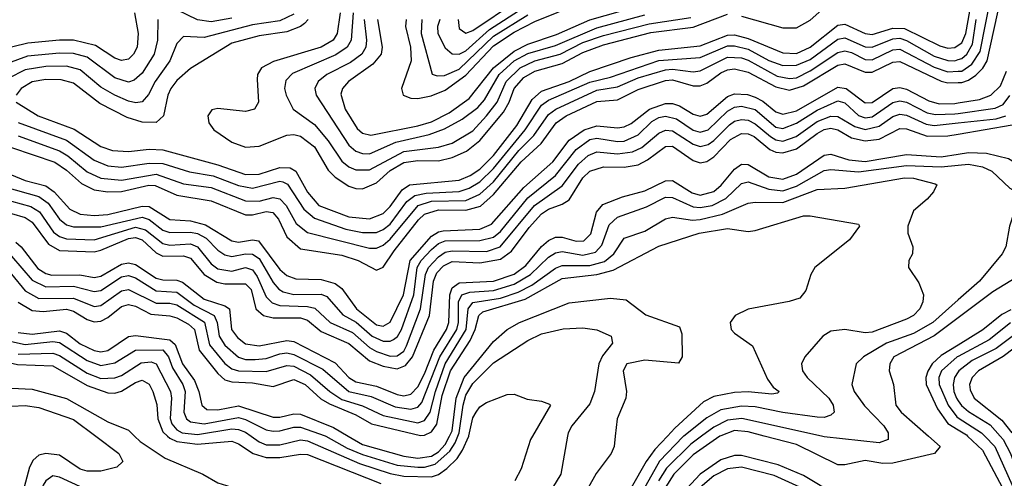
# Model space of a CAD drawing. Header units: inches. Extents: x 501365 to 657855, y 482276 to 547543.
# Tile 531 of 656: x 577274 to 580134, y 539878 to 541210. Entities that reach past the tile are written whole.
import ezdxf

# ---------------------------------------------------------------- set-up
doc = ezdxf.new("R2010")
doc.units = ezdxf.units.IN
doc.header["$MEASUREMENT"] = 0
for name, color, linetype in [('A5573', 7, 'Continuous'), ('A5574', 7, 'Continuous'), ('A5583', 7, 'Continuous'), ('A5584', 7, 'Continuous')]:
    doc.layers.add(name, color=color, linetype=linetype)

msp = doc.modelspace()

# ---------------------------------------------------------------- linework, layer by layer
at = {"layer": 'A5573', "color": 5}
for points, elevation in [([(577607.9, 540000), (577624.2, 539984.2), (577696.2, 539936.2), (577805.8, 539890), (577850, 539864.1), (577963, 539830), (577994.8, 539810), (577939.4, 539800.6), (577870, 539780.6), (577810, 539771.4), (577770, 539775.5), (577690, 539796.4), (577630, 539790.3), (577610, 539792.4), (577510, 539825.8), (577390, 539880.9), (577370, 539884.3), (577350.1, 539869.9), (577342.5, 539857.5), (577290, 539735.3), (577262.6, 539690)], 3380), ([(577495, 540000), (577561.8, 539950), (577573.6, 539926.4), (577556.3, 539910), (577510, 539898.7), (577470, 539898.7), (577450, 539904.5), (577390, 539945.2), (577350, 539949.9), (577330, 539944.9), (577313.3, 539930), (577303, 539910), (577270.9, 539790)], 3360), ([(577703.4, 540000), (577710, 539993.9), (577730, 539984.4), (577790, 539976.3), (577890, 539985.1), (577910, 539978.1), (577951.8, 539950), (577990, 539938.4), (578030, 539938), (578090, 539948), (578110, 539946.9), (578322.5, 539862.5)], 3420), ([(577946.1, 540000), (577970, 539983.1), (577990, 539974.8), (578030, 539974.6), (578090, 539989.6), (578110, 539986.2), (578260.9, 539920.9), (578350, 539891.1), (578390, 539883.7), (578470, 539881.7), (578490, 539888.4), (578514.4, 539905.6), (578544.5, 539935.5), (578560.5, 539959.5), (578578, 540000)], 3440), ([(578163.6, 540000), (578225.4, 539965.4), (578270, 539946.3), (578370, 539915.8), (578430, 539909.9), (578450, 539910.2), (578480.8, 539919.1), (578523.5, 539956.5), (578539.2, 539980.8), (578546.7, 540000)], 3460), ([(578228, 540000), (578270, 539975.6), (578390, 539941.8), (578430, 539936), (578470, 539941.8), (578490, 539954.3), (578510, 539976.1), (578522.1, 540000)], 3480), ([(578763, 540000), (578757.1, 539990), (578730, 539905.1), (578712.2, 539870)], 3440), ([(578864.9, 540000), (578845.3, 539890), (578821.7, 539850)], 3460), ([(579003.9, 540000), (579000.7, 539970), (578991.6, 539950), (578948.7, 539891.3), (578925.1, 539850)], 3480), ([(579155.1, 540000), (579119.1, 539960.9), (579093.5, 539926.5), (579050, 539850.3)], 3520), ([(579203.2, 540000), (579201.4, 539998.6), (579132.3, 539927.7), (579066.2, 539810)], 3540), ([(579254.3, 540000), (579223.1, 539976.9), (579153, 539907), (579129.7, 539870.3)], 3560), ([(579307.9, 540000), (579230, 539946.2), (579174, 539890), (579148.6, 539850)], 3580), ([(579913.5, 540000), (579947.7, 539970), (579931.3, 539950), (579810, 539921.4), (579780.7, 539920.7), (579730, 539929), (579670, 539916.6), (579650, 539917.1), (579530, 539975.4), (579436.4, 540000)], 3580), ([(579796.2, 540000), (579796.3, 539990), (579770, 539980.7), (579610, 539998.4), (579602.9, 540000)], 3560), ([(579650, 539825.6), (579550, 539885.3), (579476.7, 539916.7), (579370, 539944.1), (579350, 539944), (579310, 539931.2), (579250.5, 539890), (579211.7, 539848.3)], 3620), ([(579550, 539847.4), (579465.3, 539885.3), (579370, 539909.6), (579330, 539904.6), (579290, 539884.5), (579250, 539850.4)], 3640)]:
    msp.add_lwpolyline(points, dxfattribs=dict(at, elevation=elevation))
at = {"layer": 'A5574', "color": 5}
for points, elevation in [([(578396.4, 541210), (578394.8, 541190), (578408.8, 541130), (578411.2, 541090), (578383.3, 541010), (578387.4, 540990), (578410, 540981.3), (578430, 540980.3), (578468.8, 540988.8), (578510, 541004.9), (578570, 541048.5), (578650, 541133.4), (578710, 541173.2), (578770, 541204.1), (578970, 541285.6)], 3920), ([(578547.8, 541210), (578550, 541184.1), (578570, 541170.9), (578590, 541178.2), (578716.7, 541263.3)], 3980), ([(579370, 541220.2), (579490, 541186.1), (579530, 541186), (579570, 541208.4), (579630, 541262)], 3820), ([(577607.4, 541230), (577617.8, 541170), (577615.4, 541130), (577605, 541110), (577590, 541094.7), (577570, 541090.7), (577550, 541097.5), (577494.4, 541134.4), (577430, 541149.8), (577390, 541150.6), (577298.1, 541141.9), (577210, 541120.2)], 3720), ([(578070, 541226), (578030, 541206.1), (577950, 541195.1), (577810, 541158.1), (577750, 541160.7), (577730, 541140.7), (577709.8, 541090), (577668, 541030), (577648.1, 540991.9), (577630, 540970.8), (577611.7, 540968.3), (577590, 540972.8), (577550, 540990.2), (577510, 541013.7), (577450, 541064.1), (577410, 541074.9), (577350, 541074), (577290, 541063.9), (577240.8, 541039.2)], 3760), ([(577890, 541214.5), (577830, 541203.6), (577790, 541208.8), (577730, 541237.9)], 3740), ([(578204.9, 541230), (578196, 541170), (578184.7, 541150), (578149.7, 541130.3), (578011.5, 541088.5), (577976, 541070), (577965, 541050), (577963.8, 541036.2), (577967.5, 540970), (577956.3, 540950), (577930, 540942.6), (577850, 540951.3), (577831.8, 540948.2), (577820.1, 540930), (577823.3, 540910), (577837.9, 540890), (577890, 540854.1), (577930, 540839.7), (577970, 540842), (578050, 540874), (578070, 540875.9), (578090, 540870.9), (578130, 540840.7), (578170, 540772.9), (578190, 540752.2), (578230, 540725.9), (578250, 540719.2), (578270, 540718.7), (578310, 540735.5), (578350, 540771.7), (578390, 540795), (578430, 540800.8), (578490, 540799.4), (578530, 540809.1), (578572.1, 540827.9), (578610, 540858.6), (578679.3, 540940.7), (578695.8, 540970), (578710.1, 541010), (578738.3, 541041.7), (578770, 541059.9), (578850, 541082.4), (578910, 541114), (578970, 541136.8), (579107.3, 541172.8), (579230, 541188.4), (579330, 541225.5)], 3820), ([(578242.1, 541230), (578236.6, 541150), (578225.5, 541130), (578192, 541108), (578066.5, 541053.5), (578046.7, 541033.3), (578043.5, 541010), (578048, 540990), (578068.4, 540950), (578130, 540905.3), (578170, 540858), (578210, 540798.5), (578230, 540781.9), (578250, 540773.7), (578290, 540773.9), (578390, 540827.2), (578490, 540839.8), (578530, 540850.6), (578590, 540887.3), (578630, 540930), (578661, 540970), (578686.5, 541030), (578727.7, 541070), (578770, 541090.5), (578843.4, 541110), (578910, 541143.2), (578970, 541164.1), (579102.4, 541197.6), (579223.6, 541216.4)], 3840), ([(578313.3, 541210), (578326.5, 541130), (578323.5, 541110), (578299.8, 541080.2), (578228.8, 541030), (578211.2, 541010), (578207, 540993), (578219.6, 540950), (578254, 540894), (578270, 540879.7), (578294.3, 540874.3), (578430, 540900.9), (578470, 540913.4), (578520.9, 540939.1), (578579.7, 540980.3), (578650.1, 541070), (578710, 541118.2), (578750, 541138.1), (578833.1, 541166.9), (578930, 541209), (579070, 541249.1)], 3880), ([(578494.1, 541210), (578487.2, 541190), (578488.5, 541170), (578510, 541128.1), (578530, 541110.9), (578550, 541109.6), (578570, 541119.4), (578638.7, 541181.3), (578736.2, 541243.8)], 3960), ([(577675.6, 541210), (577674.2, 541150), (577665, 541110), (577630, 541054.7), (577606.4, 541033.6), (577590, 541028.2), (577550, 541040.8), (577470, 541100.4), (577430, 541111.7), (577390, 541112.9), (577296.5, 541103.5), (577190, 541064.9)], 3740), ([(578112.3, 541210), (578101.4, 541198.6), (578090, 541189.7), (578050, 541174.7), (577970, 541162.7), (577890, 541141.7), (577770, 541068.3), (577730, 541033.2), (577712.7, 541010), (577704, 540990), (577691.7, 540930), (577670, 540910.7), (577630, 540912.1), (577585.9, 540925.9), (577506.5, 540966.5), (577430, 541025), (577394.6, 541034.6), (577350, 541036), (577310, 541029.1), (577277.9, 541010), (577263.4, 540990)], 3780), ([(577264.2, 540970), (577327.8, 540930), (577432, 540892), (577510, 540841.7), (577543.2, 540830), (577590, 540826.7), (577650, 540833.8), (577690, 540831.3), (577850, 540787.9), (577930, 540760), (577970, 540760.9), (578030, 540780.2), (578059.8, 540779.8), (578075.7, 540770), (578110, 540708.3), (578142.8, 540670), (578230, 540636.6), (578290, 540630.9), (578330, 540647.1), (578350, 540666.9), (578384.4, 540715.6), (578406.4, 540730), (578550, 540743.6), (578582.8, 540757.2), (578610, 540775.2), (578650, 540815.2), (578717.6, 540902.4), (578762.1, 540977.9), (578790, 541001.7), (578869.7, 541030.3), (578930, 541058.9), (579050, 541099.9), (579130, 541121.4), (579250, 541133.6), (579330, 541165.1), (579350, 541165.5), (579390, 541155.2), (579490, 541113.5), (579530, 541111.9), (579570, 541130), (579650, 541193.5), (579670, 541196.6), (579730, 541169.1), (579750, 541166.3), (579810, 541185.1), (579843.9, 541183.9), (579946.2, 541133.8), (579970, 541127.3), (579990, 541128.7), (580000, 541135.6)], 3780), ([(578274.8, 541210), (578281.4, 541150), (578279.8, 541130), (578268.1, 541110), (578234.4, 541085.6), (578166.1, 541050), (578140.6, 541030), (578131.4, 541010), (578135.4, 540990), (578230, 540845.4), (578250, 540828.1), (578270, 540820.6), (578290, 540820.5), (578366.2, 540853.8), (578463.7, 540876.3), (578507.6, 540892.4), (578559.2, 540920.8), (578605.1, 540954.9), (578623.5, 540976.5), (578666.9, 541050), (578710.2, 541090), (578750, 541111.1), (578830, 541135), (578950, 541185.7), (579090, 541223.7)], 3860), ([(578442.3, 541210), (578439.9, 541170), (578471.8, 541051.8), (578486.3, 541046.3), (578507.7, 541047.7), (578550, 541066.2), (578650, 541162.1), (578750, 541224)], 3940), ([(577270, 540911.1), (577410, 540859.6), (577490, 540801.8), (577530, 540785), (577570, 540781), (577650, 540792.7), (577690, 540792), (577767.4, 540767.4), (577836, 540756), (577910, 540728.1), (577950, 540720.7), (578030, 540740.3), (578038.3, 540738.3), (578052.2, 540732.2), (578099.2, 540659.2), (578130, 540632.7), (578221.5, 540601.5), (578270, 540591.8), (578310, 540591.6), (578330, 540600), (578350, 540615.7), (578398.9, 540681.1), (578421.4, 540698.6), (578454.3, 540705.7), (578550, 540710.7), (578579.3, 540720.7), (578610, 540738.6), (578650, 540777.5), (578742.2, 540890), (578790, 540961.8), (578810, 540976), (578930, 541028.4), (578990, 541042.8), (579130, 541090.8), (579250, 541100.2), (579330, 541133.6), (579350, 541134), (579390, 541123.9), (579450, 541091.3), (579490, 541076.6), (579530, 541077.5), (579570, 541094.2), (579650, 541153.1), (579670, 541157.1), (579730, 541131.1), (579750, 541129.7), (579810, 541153.9), (579830, 541155.9), (579850, 541149.7), (579930, 541103.8), (579970, 541091.4), (579990, 541090.4), (580000, 541093.9)], 3760), ([(577270, 540872.1), (577390, 540828.6), (577414.2, 540814.2), (577470, 540768), (577510, 540749.1), (577570, 540743.5), (577670, 540760.6), (577750, 540733.3), (577830, 540722.7), (577930, 540683.2), (577970, 540682.7), (578010, 540692.9), (578029.3, 540689.3), (578047.8, 540670), (578077.5, 540617.5), (578110, 540591.2), (578290, 540546.4), (578310, 540546.2), (578330, 540554.6), (578350, 540571.8), (578431.5, 540670), (578470, 540682.1), (578570, 540684.5), (578610, 540702.4), (578650, 540739), (578723.6, 540830), (578767, 540873), (578810, 540934.6), (578830.7, 540950), (578950, 541004.5), (579010, 541014.5), (579070, 541040.8), (579150, 541064.3), (579170, 541066.2), (579230, 541058.7), (579250, 541061.4), (579330, 541100.8), (579370, 541098.9), (579390, 541091.8), (579474.4, 541045.6), (579510, 541038.6), (579530, 541041.2), (579570, 541060.8), (579650, 541114), (579670, 541119.2), (579690, 541114.5), (579730, 541094), (579750, 541093.5), (579810, 541121.8), (579830, 541123.7), (579930, 541071.3), (579970, 541058.7), (580000, 541059.8)], 3740), ([(577250, 540838.2), (577375.8, 540795.8), (577410, 540772.8), (577453.8, 540733.8), (577490, 540715.5), (577529.7, 540709.7), (577570, 540710.5), (577649.5, 540729.5), (577667.9, 540727.9), (577730, 540699.8), (577830, 540684), (577930, 540642.5), (577950, 540642.6), (577990, 540652.4), (578009.5, 540649.5), (578025.4, 540630), (578050, 540579.4), (578090, 540544), (578210, 540525.7), (578257.3, 540510), (578310, 540481.8), (578330, 540490.5), (578361.8, 540538.2), (578432.1, 540627.9), (578450, 540644.6), (578490, 540657.4), (578570, 540656.6), (578612.2, 540667.8), (578650, 540701.5), (578730, 540796.6), (578788.9, 540850), (578832.4, 540910), (578861.3, 540930), (578950, 540971.9), (579010, 540976.6), (579070, 541007.2), (579150, 541033.3), (579170, 541034.9), (579230, 541018), (579250, 541017.4), (579270, 541025.6), (579310, 541055.4), (579330, 541064.5), (579350, 541066.9), (579390, 541057), (579470, 541015), (579510, 541004.8), (579550, 541017.5), (579650, 541077.2), (579670, 541081.1), (579730, 541057.4), (579750, 541057), (579810, 541086.2), (579830, 541088.5), (579950, 541031.5), (579970, 541026.2), (580000, 541027)], 3720), ([(577250, 540758.6), (577290, 540742.3), (577350, 540727.5), (577374.2, 540710), (577419.5, 540659.5), (577450, 540644.5), (577490, 540640.8), (577530, 540643.5), (577630, 540668), (577650, 540666.6), (577710, 540629.5), (577770, 540625.1), (577813.9, 540613.9), (577890, 540567), (577910, 540563.4), (577950, 540570.6), (577967.2, 540567.2), (578030, 540484.2), (578050, 540466.5), (578076.5, 540456.5), (578150, 540455.4), (578190, 540443.4), (578210, 540429), (578252.1, 540370), (578310, 540323.4), (578330, 540319.5), (578350, 540330.9), (578388.3, 540410), (578407.7, 540510), (578470, 540581), (578490, 540593.6), (578503.7, 540596.3), (578610, 540601.2), (578644.6, 540615.4), (578738.2, 540721.8), (578822.8, 540797.2), (578870, 540859.3), (578913.7, 540890), (578950, 540901.6), (579010, 540895.8), (579030, 540898.7), (579050, 540908.4), (579103.2, 540950), (579150, 540966.3), (579170, 540966), (579190, 540959.4), (579230, 540935.6), (579250, 540929.8), (579270, 540934.9), (579330, 540986.7), (579350, 540993.9), (579388, 540992), (579410, 540985), (579432.6, 540972.6), (579470, 540941.7), (579490, 540935.1), (579530, 540945.3), (579650, 541013.6), (579674.6, 541010), (579730, 540968), (579750, 540969.6), (579810, 541009.4), (579830, 541012.7), (579850, 541008.1), (579914.2, 540974.2), (579944.9, 540964.9), (579990, 540966), (580000, 540967.7)], 3680), ([(577230, 540723.8), (577330, 540695.9), (577356.7, 540676.7), (577390.1, 540630), (577410, 540614.2), (577430, 540608.1), (577510, 540608.3), (577630, 540636.3), (577650, 540629.7), (577690, 540598.7), (577710, 540591.5), (577770, 540592.8), (577790, 540588.6), (577815.3, 540575.3), (577850, 540540.2), (577870, 540527.1), (577890, 540522.1), (577930, 540529.7), (577950, 540528.4), (577970, 540516.3), (578010, 540446.5), (578026.8, 540426.8), (578039.5, 540419.5), (578070, 540411.9), (578150, 540412.2), (578166, 540406), (578212.8, 540352.8), (578251.4, 540331.4), (578297.8, 540290), (578330, 540275.5), (578350, 540275.7), (578359.4, 540280.6), (578371, 540289), (578383.4, 540310), (578419.1, 540410), (578428.7, 540490), (578439.8, 540510), (578470, 540541.9), (578490, 540559.2), (578510, 540567), (578610, 540567.9), (578650, 540578), (578670, 540594.6), (578750, 540692.3), (578830, 540757.5), (578890, 540832.3), (578930, 540861.4), (578950, 540865.8), (579010, 540855.5), (579030, 540857), (579070, 540875.7), (579110, 540913.8), (579130, 540925.4), (579150, 540929.8), (579182, 540922), (579230, 540888.4), (579250, 540882.5), (579273.2, 540890), (579330, 540944.2), (579350, 540955.4), (579370, 540958.6), (579410, 540948.8), (579470, 540897.7), (579490, 540893.7), (579530, 540908.7), (579590, 540946.9), (579650, 540973.7), (579670, 540968.4), (579710, 540931), (579730, 540924.9), (579750, 540927.8), (579810, 540969), (579830, 540973.7), (579850, 540969.8), (579910, 540939.4), (579934.1, 540934.1), (579990, 540936.2), (580000, 540937.6)], 3660), ([(577250, 540682.7), (577306.6, 540666.6), (577331.2, 540651.2), (577372.7, 540592.7), (577390, 540579.6), (577410, 540572.9), (577490, 540570.4), (577610, 540606.7), (577639.7, 540599.7), (577690, 540559.7), (577710, 540554.9), (577770, 540558.8), (577790.1, 540550), (577830, 540500.2), (577850, 540485.9), (577890, 540479.2), (577930, 540490), (577950, 540483), (577964.2, 540464.2), (577990, 540404.5), (578007.4, 540387.4), (578030, 540379.7), (578110, 540376.3), (578131.4, 540371.4), (578176, 540330), (578240.8, 540300.8), (578290, 540257.3), (578310, 540245.7), (578350, 540232.4), (578370, 540233.2), (578390, 540247.2), (578397.9, 540262.1), (578438.3, 540370), (578452.9, 540470), (578461.5, 540490), (578490, 540521.3), (578510, 540534.4), (578530, 540538.7), (578630, 540536), (578669.6, 540550), (578768.9, 540670), (578850, 540726.9), (578897.3, 540790), (578925, 540815), (578950, 540825.5), (579010, 540819.9), (579054.1, 540825.9), (579081.3, 540838.7), (579130, 540880.3), (579150, 540888.9), (579170, 540887.2), (579230, 540848.1), (579250, 540841.7), (579273.1, 540846.9), (579290, 540858.3), (579335.4, 540904.6), (579350, 540915), (579370, 540920.1), (579390, 540917.4), (579410, 540907.2), (579454.2, 540870), (579470, 540860.4), (579490, 540856.9), (579528.8, 540870), (579590, 540914.4), (579630, 540929), (579650, 540928.3), (579699.1, 540899.1), (579730, 540890.4), (579770, 540900.4), (579810, 540928.4), (579830, 540934.9), (579850, 540931.9), (579906.2, 540906.2), (579930, 540902.4), (580000, 540910)], 3640), ([(577250, 540646.6), (577290, 540635.4), (577310, 540621.2), (577357.6, 540557.6), (577390, 540538.9), (577490, 540535.8), (577510, 540539.8), (577590, 540573.9), (577610, 540576.6), (577630, 540570.2), (577670, 540532.1), (577690, 540522.5), (577750, 540523.4), (577770, 540517.3), (577810, 540470), (577846.8, 540446.8), (577870, 540442.1), (577930, 540442.9), (577946.2, 540426.2), (577959.9, 540370), (577981.8, 540350), (578010, 540343.9), (578090, 540343.8), (578110, 540337.2), (578150, 540303.6), (578230, 540269.6), (578290, 540218.4), (578330, 540203), (578370, 540195.9), (578394.8, 540205.2), (578415.3, 540230), (578464.1, 540350), (578476.1, 540450), (578486, 540474), (578505.2, 540494.8), (578530, 540507.2), (578610, 540503.5), (578670, 540513.7), (578702.6, 540537.4), (578753.5, 540606.5), (578790, 540645.3), (578810, 540659.2), (578850, 540673.5), (578870, 540686.6), (578909.6, 540750.4), (578930, 540769.8), (578970, 540782.4), (579030, 540781.6), (579070, 540788.1), (579097.8, 540802.2), (579150, 540841.7), (579170, 540842.1), (579230, 540800.9), (579250, 540794.3), (579270, 540798.2), (579290, 540811.3), (579338.4, 540861.6), (579370, 540879.4), (579390, 540878.2), (579407.5, 540870), (579452.9, 540832.9), (579470, 540824.9), (579490, 540822.8), (579530, 540834.7), (579590, 540879), (579610, 540890.4), (579630, 540894.2), (579650, 540890), (579690, 540866.9), (579730, 540858), (579770, 540862.2), (579830, 540893.6), (579850, 540892.7), (579910, 540871.1), (579970, 540872.1), (580000, 540877.3)], 3620), ([(577263.1, 540563.1), (577278.2, 540550), (577326.9, 540486.9), (577350, 540472.1), (577367.5, 540467.5), (577448.3, 540468.3), (577490, 540461.3), (577510, 540464.8), (577570, 540499.1), (577590, 540503), (577610, 540498.2), (577670, 540458.8), (577690, 540453.7), (577730, 540452.9), (577747, 540447), (577810, 540397.8), (577870, 540378.4), (577883.4, 540370), (577889.4, 540310), (577906.2, 540286.2), (577930, 540268.5), (577970, 540262.4), (578050, 540278.3), (578070, 540274.6), (578190, 540212.9), (578230.4, 540170.4), (578250, 540157.4), (578310, 540145.1), (578370, 540120.9), (578390, 540117.5), (578410, 540122.1), (578430, 540143.4), (578450, 540180.7), (578476.8, 540250), (578513.4, 540310), (578520.4, 540330), (578522.9, 540410), (578530, 540430.8), (578550, 540444.9), (578649.8, 540450), (578709.9, 540470.1), (578744.1, 540495.9), (578790, 540551.3), (578810, 540568.7), (578830, 540577.6), (578850, 540578.2), (578890, 540566.5), (578912.7, 540567.3), (578932.5, 540587.5), (578949.3, 540650.7), (578967.2, 540672.8), (579024.6, 540695.4), (579090, 540712.1), (579150, 540742), (579170, 540742.1), (579226.7, 540706.7), (579250, 540700.2), (579290, 540710.3), (579311.2, 540728.7), (579350, 540775.7), (579370, 540790.3), (579390, 540788.6), (579450, 540753.6), (579490, 540746.8), (579530, 540760.7), (579610, 540816.1), (579630, 540819.3), (579682.2, 540802.2), (579730, 540797.7), (579850, 540818.1), (579950, 540811.1), (580000, 540819.2)], 3580), ([(577250, 540522.4), (577310, 540453.3), (577350, 540433.9), (577430, 540435.6), (577490, 540419.9), (577510, 540422.9), (577570, 540463.1), (577590, 540467.1), (577610, 540459.8), (577670, 540421.8), (577730, 540418.2), (577780.9, 540380.9), (577839.3, 540350), (577847.8, 540330), (577853.4, 540290), (577870, 540264.7), (577910, 540229), (577930, 540223.1), (577957.5, 540222.5), (577990, 540225.6), (578030, 540239.5), (578050, 540242), (578070, 540237.6), (578154.2, 540194.2), (578230, 540129.4), (578295, 540115), (578365, 540085), (578410, 540078), (578430, 540083.8), (578441.9, 540098.1), (578494.2, 540230), (578543.3, 540310), (578548.5, 540330), (578548.4, 540390), (578558.5, 540410), (578581.6, 540418.4), (578650, 540423), (578710, 540441.2), (578757.8, 540470), (578810, 540520.2), (578830, 540532.8), (578850, 540535.9), (578910, 540525.5), (578945.9, 540534.1), (578964.8, 540555.2), (578986, 540614), (579010, 540635.8), (579094.1, 540665.9), (579150, 540693.7), (579170, 540693.5), (579230, 540666), (579250, 540663.9), (579284.7, 540670), (579324.9, 540690), (579370, 540733.6), (579390, 540738.9), (579450, 540717.4), (579490, 540712.7), (579530, 540726.6), (579610, 540771.4), (579630, 540774.8), (579710, 540768), (579850, 540786.5), (579950, 540781.8), (580000, 540787.2)], 3560), ([(577250, 540470.3), (577290, 540421.8), (577330, 540400.2), (577430, 540401.1), (577490, 540376.9), (577510, 540379.3), (577570, 540422), (577590, 540425.7), (577670, 540385.8), (577710, 540386), (577730, 540381), (577810.8, 540330.8), (577825.7, 540265.7), (577870, 540211.4), (577890, 540195.8), (577910, 540189.5), (577990, 540187.7), (578050, 540205.2), (578070, 540203.7), (578118.4, 540178.4), (578174.7, 540130), (578210, 540106.7), (578270, 540088.3), (578330, 540060.4), (578430, 540039.1), (578450, 540045.8), (578466.5, 540070), (578482, 540130), (578510.2, 540209.9), (578570.6, 540310), (578576.9, 540370), (578590, 540388.3), (578670, 540401.1), (578722, 540418), (578761.2, 540438.8), (578830, 540488.2), (578850, 540495.5), (578930, 540495.9), (578972.4, 540507.6), (578999.5, 540530), (579030, 540574.8), (579090, 540595.8), (579150, 540630.8), (579170, 540636.4), (579227.8, 540627.8), (579250, 540629.3), (579315.5, 540644.5), (579390, 540676.3), (579410, 540680.1), (579490, 540678.7), (579590, 540716.1), (579670, 540720.3), (579844.2, 540750), (579870, 540749.6), (579932.5, 540732.5), (579937.3, 540730), (579927.7, 540710), (579910, 540688.7), (579870, 540654.7), (579853.7, 540610), (579853.5, 540590), (579867.6, 540550), (579867, 540530), (579856.4, 540510), (579854.9, 540490), (579885.3, 540445.3), (579899.2, 540410), (579897.1, 540390), (579888.1, 540370), (579870.1, 540350), (579850, 540339.4), (579750, 540301.9), (579730, 540299.8), (579670, 540310.2), (579630, 540304.7), (579606.9, 540290), (579554.4, 540230), (579545, 540210), (579547.1, 540190), (579561.5, 540170), (579624, 540110), (579636.8, 540090), (579639.4, 540070), (579630, 540061), (579610, 540054.4), (579590, 540055.5), (579490, 540068.3), (579410, 540085.5), (579370, 540087.4), (579310, 540076.7), (579270, 540053.2), (579203.2, 540000)], 3540), ([(577270, 540389.5), (577310, 540365.2), (577342.2, 540362.2), (577410, 540369.3), (577430, 540363.4), (577470, 540338.6), (577490, 540332.3), (577510, 540334.2), (577530, 540344.5), (577570, 540377), (577590, 540382.5), (577610, 540377.4), (577654.7, 540354.7), (577710, 540349.9), (577730, 540343.8), (577764.8, 540324.8), (577781.6, 540310), (577795.3, 540250), (577850, 540181.7), (577870, 540163.9), (577890, 540157.9), (577950, 540154.7), (578010, 540144.1), (578070, 540164.5), (578103.2, 540150), (578148.8, 540108.8), (578173.6, 540093.6), (578250, 540061.7), (578295.4, 540035.4), (578438.1, 540001.9), (578450, 540002.6), (578470, 540012.7), (578485.6, 540034.4), (578501.5, 540118.5), (578524.8, 540190), (578582.5, 540277.5), (578596.8, 540310), (578607.2, 540350), (578619.2, 540360.8), (578742.3, 540397.7), (578850, 540458.1), (578950, 540469.6), (578998.1, 540481.9), (579130, 540551.9), (579247.7, 540590), (579330, 540602.9), (579390, 540594.7), (579410, 540597.1), (579550, 540639.8), (579570, 540639.8), (579710, 540615.5), (579712.9, 540610), (579684.1, 540570), (579583.5, 540490), (579571.9, 540470), (579557.1, 540422.9), (579539.4, 540400.6), (579509.2, 540390.8), (579390, 540369.1), (579351.5, 540350), (579337, 540330), (579340.7, 540310), (579350, 540299.2), (579401.9, 540261.9), (579445.4, 540165.4), (579462.7, 540142.7), (579480.2, 540130), (579475.2, 540124.9), (579458, 540122), (579390, 540128.5), (579350, 540126.8), (579290, 540115.4), (579260, 540100), (579176.6, 540023.4), (579155.1, 540000)], 3520), ([(578522.1, 540000), (578530, 540015.5), (578541.5, 540110), (578565.1, 540170), (578650, 540275), (578689.9, 540310), (578725.4, 540330), (578870, 540387.6), (578990, 540400.5), (579035.6, 540395.6), (579092.8, 540352.8), (579190, 540317.8), (579197, 540297), (579198.5, 540230), (579187.7, 540212.3), (579090, 540220.8), (579037.8, 540210), (579026.5, 540190), (579036.6, 540130), (579034.4, 540110), (579009.4, 540050), (579003.9, 540000)], 3480), ([(580000, 540395.7), (579926.1, 540330), (579870, 540298.3), (579791.9, 540270), (579724.4, 540230), (579703.8, 540210), (579690.8, 540150), (579697.6, 540130), (579727.9, 540087.9), (579783.7, 540030), (579796.1, 540010), (579796.2, 540000)], 3560), ([(580000, 540344), (579930, 540291.7), (579813.2, 540230), (579800.7, 540210), (579799.6, 540190), (579811.7, 540150), (579818.7, 540090), (579833.7, 540070), (579913.5, 540000)], 3580), ([(578546.7, 540000), (578550.6, 540010), (578561.7, 540090), (578570, 540119.3), (578590, 540153.4), (578650, 540212.9), (578750, 540277.6), (578790, 540297.3), (578852.2, 540312.2), (578910, 540314.5), (578950, 540308.6), (578991.7, 540290), (578995.5, 540270), (578966.8, 540233.2), (578955.9, 540210), (578943.5, 540130), (578930, 540094), (578878, 540030), (578866.7, 540010), (578864.9, 540000)], 3460), ([(577270, 540301.3), (577310, 540296.1), (577390, 540306.2), (577410, 540299.4), (577450, 540268.5), (577490, 540248.5), (577510, 540245), (577530, 540248.5), (577590.4, 540289.6), (577610, 540292.2), (577710, 540279.5), (577726, 540266), (577747.3, 540210), (577782.1, 540162.1), (577794.7, 540130), (577803.3, 540090), (577817.6, 540077.6), (577850, 540076.2), (577910, 540088.3), (578010, 540055.6), (578030, 540055.4), (578070, 540065.2), (578090, 540063.8), (578185, 540025), (578228, 540000)], 3480), ([(577250, 540274.6), (577290, 540266.3), (577370, 540274.8), (577390, 540271.7), (577470, 540219.9), (577510, 540205.7), (577550, 540213.4), (577610, 540250.2), (577690, 540250.7), (577706.3, 540230), (577718.2, 540198.2), (577748.3, 540150), (577754.5, 540130), (577750.6, 540070), (577758.4, 540050), (577770, 540041.7), (577810, 540035.7), (577910, 540054.1), (577930, 540048.6), (577990, 540018.6), (578010, 540014.2), (578030, 540015.2), (578070, 540026.5), (578090, 540026.1), (578161.3, 540001.3), (578163.6, 540000)], 3460), ([(580000, 540264.4), (579950, 540233.8), (579923.9, 540210), (579911.1, 540188.9), (579906, 540170), (579907, 540150), (579939.7, 540079.7), (579970, 540036.5), (580000, 540017.9)], 3620), ([(576989.9, 540000), (577038.3, 540041.7), (577113.2, 540146.8), (577143.8, 540216.2), (577150, 540223.5), (577170, 540230), (577267.7, 540207.8), (577370, 540204.1), (577470, 540147.4), (577530, 540126.1), (577550, 540125.2), (577570, 540130.5), (577610, 540156), (577630, 540162.5), (577650, 540151), (577660.4, 540130), (577671.9, 540091.9), (577675.5, 540050), (577690, 540012.3), (577703.4, 540000)], 3420), ([(577270, 540238.2), (577370, 540241), (577390, 540234.6), (577470, 540183.2), (577510, 540167.6), (577550.5, 540169.5), (577570, 540176.5), (577626.9, 540213.1), (577655.6, 540215.6), (577670.8, 540210), (577711.6, 540130), (577714.8, 540110), (577710.8, 540050.8), (577715.8, 540035.8), (577730, 540018.4), (577746.1, 540010), (577790, 540004.8), (577890, 540021.3), (577910, 540019.6), (577930, 540011.4), (577946.1, 540000)], 3440), ([(580000, 540231.8), (579996.5, 540230), (579951.5, 540190), (579943.8, 540170), (579944.3, 540150), (579970.4, 540090), (579996, 540056), (580000, 540053.5)], 3640), ([(580000, 540187), (579988.9, 540170), (579985.2, 540150), (579987.1, 540130), (579995.2, 540110), (580000, 540102.8)], 3660), ([(577082.8, 540000), (577087, 540010), (577110, 540048.8), (577172.6, 540107.4), (577190, 540130.7), (577210, 540140.9), (577310, 540136.9), (577410, 540109.8), (577530, 540041.6), (577590, 540017.5), (577607.9, 540000)], 3380), ([(578578, 540000), (578578.6, 540001.4), (578590, 540053.5), (578599.4, 540070), (578610, 540085.3), (578630, 540098), (578690, 540120.7), (578710, 540122), (578747.7, 540107.7), (578790, 540101.6), (578813.1, 540093.1), (578815.8, 540090), (578763, 540000)], 3440), ([(577121.1, 540000), (577130, 540017.9), (577170, 540052.8), (577230, 540084), (577250, 540087.2), (577290, 540089.2), (577330, 540083.7), (577430, 540048.7), (577495, 540000)], 3360), ([(579602.9, 540000), (579371.3, 540051.3), (579330, 540046.4), (579290, 540026.4), (579254.3, 540000)], 3560), ([(579436.4, 540000), (579390, 540012.2), (579350, 540016), (579310, 540001.4), (579307.9, 540000)], 3580)]:
    msp.add_lwpolyline(points, dxfattribs=dict(at, elevation=elevation))
at = {"layer": 'A5583', "color": 5}
for points, elevation in [([(580077, 540000), (580106.2, 539970), (580168.7, 539830), (580174.7, 539810), (580175.8, 539730), (580190.9, 539670), (580186.9, 539630), (580192.6, 539587.4), (580190, 539564.4), (580170, 539564.3), (580150, 539574.8), (580101.4, 539621.4), (580050, 539681.8), (580000, 539669.4)], 3640), ([(580121.7, 540000), (580130, 539990.6), (580152, 539950), (580180.3, 539870), (580201.5, 539830), (580207.5, 539810), (580205, 539745), (580239.6, 539670), (580256.4, 539570), (580302.3, 539450), (580295, 539445), (580210, 539487.2), (580090, 539561.2), (580030, 539577.6), (580000, 539589.6)], 3660), ([(580027, 540000), (580070, 539959), (580128, 539850), (580144.8, 539790), (580142.6, 539757.4), (580130, 539713), (580110, 539706.3), (580068, 539790), (580050, 539808.3), (580030, 539814.3), (580005.9, 539814.1), (580000, 539811.8)], 3620)]:
    msp.add_lwpolyline(points, dxfattribs=dict(at, elevation=elevation))
at = {"layer": 'A5584', "color": 5}
for points, elevation in [([(580000, 541135.6), (580010, 541142.5), (580022.3, 541170), (580042.9, 541290)], 3780), ([(580000, 541027), (580010, 541027.3), (580030, 541034.2), (580051.3, 541048.7), (580071, 541068.9), (580083.6, 541090), (580124.2, 541275.8)], 3720), ([(580000, 541059.8), (580010, 541060.2), (580039.4, 541080.6), (580063.1, 541116.9), (580093.4, 541270)], 3740), ([(580000, 541093.9), (580010, 541097.4), (580024.5, 541110), (580041.6, 541138.4), (580051.7, 541210)], 3760), ([(580000, 540967.7), (580061.8, 540978.2), (580094.8, 540990), (580122.1, 541017.9), (580139.8, 541060.2)], 3680), ([(580000, 540937.6), (580107.3, 540952.7), (580130, 540963.5), (580150, 540989)], 3660), ([(580000, 540910), (580110, 540922.1), (580137.9, 540930)], 3640), ([(580000, 540877.3), (580156, 540904)], 3620), ([(580000, 540819.2), (580030, 540824.1), (580082, 540822), (580146.1, 540806.1), (580250, 540742.7), (580318.3, 540738.3), (580383.9, 540703.9), (580420.9, 540690), (580443.1, 540670), (580450.3, 540650), (580424.7, 540590), (580351.9, 540510), (580250, 540493.8), (580170, 540462), (580100.7, 540419.3), (580000, 540344)], 3580), ([(580000, 540787.2), (580030, 540790.4), (580070, 540782.5), (580097.2, 540770), (580150, 540720.7), (580168.7, 540710), (580174.9, 540690), (580148.4, 540610), (580137.7, 540550), (580127.2, 540530), (580061.1, 540450), (580000, 540395.7)], 3560), ([(580153, 540367), (580126.8, 540353.2), (580071.6, 540308.4), (580000, 540264.4)], 3620), ([(580151.3, 540328.7), (580090, 540279.9), (580000, 540231.8)], 3640), ([(580175.6, 540304.4), (580110, 540254.2), (580040.5, 540219.5), (580002, 540190), (580000, 540187)], 3660), ([(580190, 540277), (580130, 540230.9), (580059, 540190), (580040.1, 540170), (580032.8, 540150), (580034.3, 540134.3), (580046.5, 540110), (580126.3, 540046.3), (580155.8, 540010)], 3680), ([(580000, 540102.8), (580009.1, 540089.1), (580030, 540071.2), (580092.8, 540032.8), (580121.7, 540000)], 3660), ([(580000, 540053.5), (580067.3, 540010), (580077, 540000)], 3640), ([(580000, 540017.9), (580023.4, 540003.4), (580027, 540000)], 3620)]:
    msp.add_lwpolyline(points, dxfattribs=dict(at, elevation=elevation))

doc.saveas('drawing.dxf')
